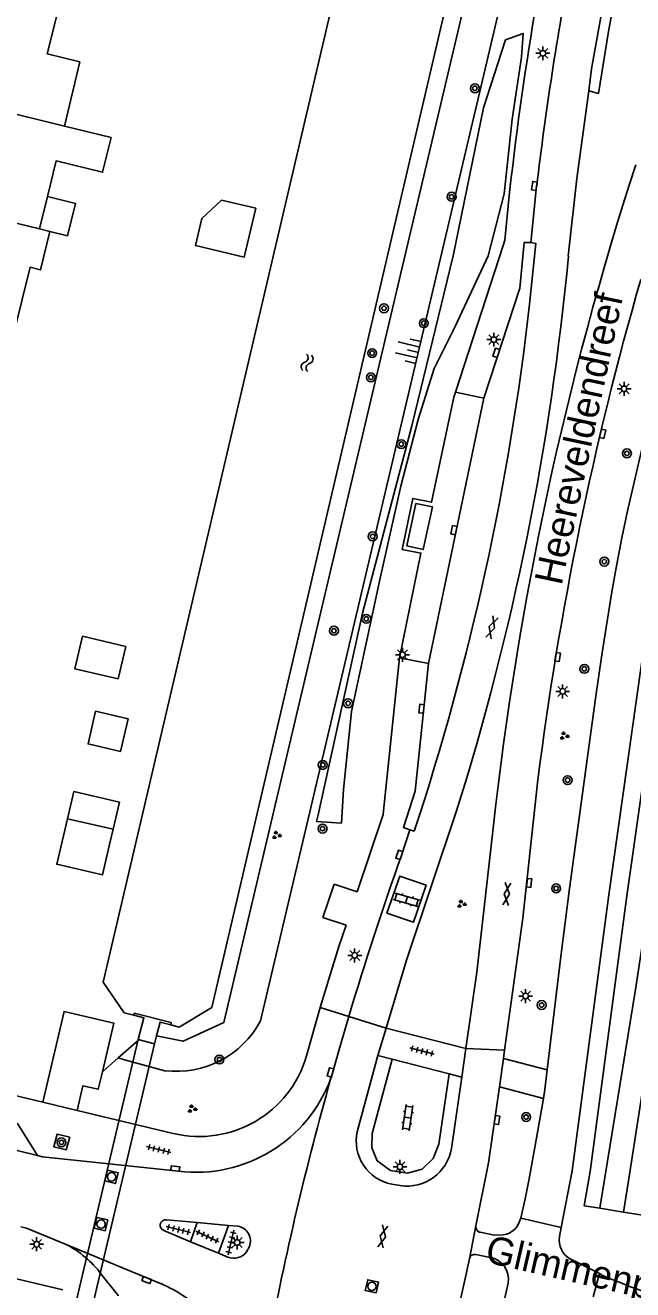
# Model space of a CAD drawing. Extents: x 128000 to 131008, y 398996 to 402500.
# Drawn here: x 128533.8 to 128588.3, y 399231.8 to 399345.3 of the extents above; entities that cross this region are included whole.
import ezdxf

# ---------------------------------------------------------------- set-up
doc = ezdxf.new("R2010")
doc.units = 0
for name, color, linetype in [('gg-afsc-erfafscheiding', 7, 'Continuous'), ('gg-anno-openbare ruimte label', 7, 'Continuous'), ('gg-bbg-abri', 7, 'Continuous'), ('gg-bbg-gedigitaliseerde bebouwing', 7, 'Continuous'), ('gg-bbg-gedigitaliseerde bijgebouw', 7, 'Continuous'), ('gg-bbg-hoofdgebouw', 7, 'Continuous'), ('gg-bbg-luifel en loopbrug', 7, 'Continuous'), ('gg-bbg-tussenscheiding', 7, 'Continuous'), ('gg-knt-BGT kruinlijn', 7, 'Continuous'), ('gg-knt-verharding', 7, 'Continuous'), ('gg-knt-verharding nz', 7, 'Continuous'), ('gg-kntw-beschoeiing', 7, 'Continuous'), ('gg-kwrk-duiker nz vlak', 7, 'Continuous'), ('gg-kwrk-uitstroombak niveau min 01', 7, 'Continuous'), ('gt-grn-groengrens', 7, 'Continuous'), ('gt-grn-weggrens', 7, 'Continuous'), ('gt-symb-boom', 7, 'Continuous'), ('gt-symb-gesloten verharding', 7, 'Continuous'), ('gt-symb-groenvak', 7, 'Continuous'), ('gt-symb-klinker verharding', 7, 'Continuous'), ('gt-symb-kolk', 7, 'Continuous'), ('gt-symb-lichtmast', 7, 'Continuous'), ('gt-symb-rioolschacht', 7, 'Continuous'), ('gt-symb-talud symbool', 7, 'Continuous'), ('gt-symb-tegel verharding', 7, 'Continuous'), ('gt-symb-watersymbool', 7, 'Continuous')]:
    doc.layers.add(name, color=color, linetype=linetype)

# ---------------------------------------------------------------- blocks, each defined once
blk = doc.blocks.new('gt0-BOOM')
at = {"layer": 'gt-symb-boom'}
for radius in [0.4, 0.2]:
    blk.add_circle((0, 0), radius, dxfattribs=at)
blk = doc.blocks.new('gt0-KOLK')
at = {"layer": 'gt-symb-kolk'}
blk.add_lwpolyline([(0, 0), (0.38, 0), (0.38, 0.4), (-0.38, 0.4), (-0.38, 0), (0, 0)], dxfattribs=at)
blk = doc.blocks.new('gt0-LMAST')
at = {"layer": 'gt-symb-lichtmast'}
for p, q in [((-0.18, 0.17), (-0.45, 0.44)), ((-0.01, 0.25), (-0.01, 0.62)), ((0.17, 0.17), (0.44, 0.44)), ((-0.26, 0), (-0.63, 0)), ((-0.18, -0.18), (-0.45, -0.45)), ((-0.01, -0.25), (-0.01, -0.63)), ((0.44, -0.45), (0.17, -0.18)), ((0.24, 0), (0.62, 0))]:
    blk.add_line(p, q, dxfattribs=at)
blk.add_circle((-0.01, 0), 0.25, dxfattribs=at)
blk = doc.blocks.new('gt0-GESVH1')
at = {"layer": 'gt-symb-gesloten verharding'}
for p, q in [((-0.99, -0.26), (0.01, 0.24)), ((0.01, -0.26), (-0.99, 0.24)), ((0.01, 0.24), (1.01, -0.26)), ((1.01, 0.24), (0.01, -0.26))]:
    blk.add_line(p, q, dxfattribs=at)
blk = doc.blocks.new('gt0-GRVAK')
at = {"layer": 'gt-symb-groenvak'}
for p, q in [((-0.11, 0.19), (-0.23, 0.24)), ((-0.18, 0.15), (0.09, 0.15)), ((-0.09, 0.21), (-0.16, 0.32)), ((-0.05, 0.21), (-0.05, 0.39)), ((0, 0.21), (0.06, 0.32)), ((0.01, 0.19), (0.13, 0.24)), ((0.26, -0.05), (0.2, 0.06)), ((0.3, -0.05), (0.3, 0.13)), ((0.35, -0.05), (0.41, 0.06)), ((-0.25, -0.23), (-0.36, -0.18)), ((-0.32, -0.26), (-0.05, -0.26)), ((-0.23, -0.21), (-0.29, -0.1)), ((-0.18, -0.2), (-0.18, -0.02)), ((-0.14, -0.21), (-0.07, -0.1)), ((-0.12, -0.23), (0, -0.18)), ((0.24, -0.07), (0.12, -0.02)), ((0.17, -0.11), (0.44, -0.11)), ((0.37, -0.07), (0.49, -0.02))]:
    blk.add_line(p, q, dxfattribs=at)
blk = doc.blocks.new('gt0-TEG1')
at = {"layer": 'gt-symb-tegel verharding'}
for p, q in [((-1.13, 0), (1.12, 0)), ((-0.9, -0.25), (-0.9, 0.25)), ((-0.45, -0.25), (-0.45, 0.25)), ((0, -0.25), (0, 0.25)), ((0.45, -0.25), (0.45, 0.25)), ((0.9, -0.25), (0.9, 0.25))]:
    blk.add_line(p, q, dxfattribs=at)
blk = doc.blocks.new('gt0-KL1')
at = {"layer": 'gt-symb-klinker verharding'}
for p, q in [((-1.15, 0.3), (1.15, 0.3)), ((-1, -0.3), (-1, 0.3)), ((-0.5, 0.3), (-0.5, 0.45)), ((0, -0.3), (0, 0.3)), ((0.5, 0.3), (0.5, 0.45)), ((1, -0.3), (1, 0.3)), ((-1.15, -0.3), (1.15, -0.3)), ((-0.5, -0.45), (-0.5, -0.3)), ((0.5, -0.45), (0.5, -0.3))]:
    blk.add_line(p, q, dxfattribs=at)
blk = doc.blocks.new('gt0-TALUD_1')
at = {"layer": 'gt-symb-talud symbool'}
for p, q in [((-1, -1), (-1, 0)), ((-0.5, -2), (-0.5, 0)), ((0.5, -2), (0.5, 0)), ((1, -1), (1, 0)), ((0, -1), (0, 0))]:
    blk.add_line(p, q, dxfattribs=at)
blk = doc.blocks.new('gt0-WA')
at = {"layer": 'gt-symb-watersymbool'}
for centre, start, end in [((-0.32, 0.02), 28.0725, 151.9275), ((0.43, 0.42), 208.0725, 331.9275), ((-0.32, -0.43), 28.0725, 151.9275), ((0.43, -0.03), 208.0725, 331.9275)]:
    blk.add_arc(centre, 0.425, start, end, dxfattribs=at)
blk = doc.blocks.new('gt0-RS')
at = {"layer": 'gt-symb-rioolschacht'}
blk.add_lwpolyline([(-0.5, -0.5), (0.5, -0.5), (0.5, 0.5), (-0.5, 0.5)], close=True, dxfattribs=at)
blk.add_circle((0, 0), 0.375, dxfattribs=at)

msp = doc.modelspace()

# ---------------------------------------------------------------- linework, layer by layer
at = {"layer": 'gg-afsc-erfafscheiding'}
for p, q in [((128517.01, 399253.03), (128535.41, 399248.6)), ((128540.75, 399251.35), (128542.17, 399252.59))]:
    msp.add_line(p, q, dxfattribs=at)
msp.add_lwpolyline([(128542.17, 399252.59), (128543.98, 399254.18), (128543.97, 399254.24)], dxfattribs=at)
at = {"layer": 'gg-bbg-abri'}
msp.add_lwpolyline([(128568.87, 399302.36), (128570.34, 399302.06), (128569.52, 399298.23), (128568.06, 399298.54), (128568.87, 399302.36)], dxfattribs=at)
at = {"layer": 'gg-bbg-gedigitaliseerde bebouwing'}
for p, q in [((128538.74, 399341.99), (128537.36, 399336.22)), ((128535.82, 399329.92), (128535.1, 399327)), ((128536.04, 399326.78), (128535.1, 399327)), ((128534.26, 399323.56), (128532.85, 399317.77))]:
    msp.add_line(p, q, dxfattribs=at)
for points in [[(128537.36, 399336.22), (128541.53, 399335.2), (128540.77, 399332.09), (128536.6, 399333.11), (128535.82, 399329.92)], [(128534.26, 399323.56), (128535.2, 399323.33), (128536.04, 399326.78)]]:
    msp.add_lwpolyline(points, dxfattribs=at)
at = {"layer": 'gg-bbg-gedigitaliseerde bijgebouw'}
for p, q in [((128541.71, 399273.11), (128537.62, 399274.06)), ((128535.41, 399248.6), (128538.48, 399247.88))]:
    msp.add_line(p, q, dxfattribs=at)
for points in [[(128554.5, 399328.86), (128553.47, 399324.48), (128549.09, 399325.5), (128549.66, 399327.93), (128551.43, 399329.57), (128554.5, 399328.86)], [(128540.14, 399283.7), (128543.06, 399283.02), (128542.38, 399280.1), (128539.46, 399280.78), (128540.14, 399283.7)], [(128537.62, 399274.06), (128538.19, 399276.5), (128542.27, 399275.54), (128541.71, 399273.11)], [(128540.75, 399251.35), (128541.77, 399255.72), (128537.31, 399256.76), (128535.41, 399248.6)], [(128538.48, 399247.88), (128539, 399250.09), (128540.38, 399249.77), (128540.75, 399251.35)]]:
    msp.add_lwpolyline(points, dxfattribs=at)
at = {"layer": 'gg-bbg-hoofdgebouw'}
msp.add_lwpolyline([(128536.65, 399346.15), (128535.81, 399342.72), (128538.74, 399341.99)], dxfattribs=at)
at = {"layer": 'gg-bbg-luifel en loopbrug'}
for points in [[(128536.04, 399326.78), (128537.63, 399326.39), (128538.34, 399329.3), (128535.82, 399329.92)], [(128542.17, 399286.61), (128542.85, 399289.53), (128538.96, 399290.44), (128538.27, 399287.52), (128542.17, 399286.61)], [(128537.62, 399274.06), (128536.66, 399269.97), (128540.75, 399269.02), (128541.36, 399271.63), (128541.71, 399273.11)]]:
    msp.add_lwpolyline(points, dxfattribs=at)
at = {"layer": 'gg-bbg-tussenscheiding'}
for p, q in [((128530.24, 399337.96), (128537.36, 399336.22)), ((128523.6, 399329.82), (128535.1, 399327))]:
    msp.add_line(p, q, dxfattribs=at)
at = {"layer": 'gg-knt-BGT kruinlijn'}
msp.add_line((128554.93, 399255.91), (128577.99, 399353.77), dxfattribs=at)
msp.add_lwpolyline([(128546.36, 399251.44), (128542.74, 399252.4), (128542.17, 399252.59)], dxfattribs=at)
msp.add_arc((128547.37, 399259.96), 8.58, 263.2482, 331.8231, dxfattribs=at)
at = {"layer": 'gg-knt-verharding'}
for p, q in [((128579.69, 399330.83), (128579.17, 399325.77)), ((128576.72, 399325.61), (128572.41, 399312.36)), ((128569.98, 399287.99), (128574.95, 399311.8)), ((128567.4, 399288.49), (128565.96, 399274.78)), ((128568.31, 399273.05), (128567.56, 399270.76)), ((128559.05, 399252.77), (128560.29, 399257.1)), ((128566.19, 399255.26), (128565.45, 399252.8)), ((128566.19, 399255.26), (128573.34, 399253.42)), ((128572.97, 399250.87), (128573.34, 399253.42)), ((128576.82, 399253.27), (128576.72, 399252.52)), ((128565.45, 399252.8), (128563.6, 399245.96)), ((128566.74, 399252.47), (128565.45, 399252.8)), ((128571.83, 399251.16), (128566.74, 399252.47)), ((128576.72, 399252.52), (128576.36, 399249.99)), ((128580.62, 399251.51), (128576.72, 399252.52)), ((128571.83, 399251.16), (128572.97, 399250.87)), ((128572.04, 399244.46), (128572.97, 399250.87)), ((128576.36, 399249.99), (128575.37, 399243.18)), ((128580.29, 399248.94), (128576.36, 399249.99)), ((128538.48, 399247.88), (128547.1, 399245.81)), ((128575.37, 399243.18), (128574.25, 399237.52)), ((128566.69, 399241.25), (128567.45, 399241.13)), ((128585.37, 399239.1), (128587.48, 399238.75)), ((128587.48, 399238.75), (128592.39, 399237.94)), ((128546.5, 399238.04), (128549.26, 399237.8)), ((128549.26, 399237.8), (128548.66, 399236.09)), ((128549.26, 399237.8), (128552.07, 399237.55)), ((128551.15, 399235.05), (128552.07, 399237.55)), ((128552.07, 399237.55), (128552.91, 399237.48)), ((128581.75, 399236.54), (128581.9, 399237.35)), ((128548.66, 399236.09), (128546.27, 399237.09)), ((128551.15, 399235.05), (128548.66, 399236.09)), ((128520.72, 399235.67), (128537.19, 399231.77)), ((128537.5, 399235.84), (128546.02, 399232.32)), ((128552, 399234.69), (128551.15, 399235.05)), ((128553.94, 399235.65), (128553.68, 399235.18)), ((128575.51, 399234.68), (128574.24, 399234.95)), ((128585.33, 399233.22), (128582.7, 399234.54)), ((128542.2, 399231.24), (128540.62, 399233.2)), ((128584.77, 399231.13), (128585.33, 399233.22)), ((128585.48, 399233.13), (128585.33, 399233.22)), ((128573.72, 399217.61), (128577.15, 399232.37))]:
    msp.add_line(p, q, dxfattribs=at)
for points in [[(128581.9, 399237.35), (128582.86, 399242.45), (128586.16, 399267.24), (128589.89, 399293.67), (128593.06, 399308.34), (128596.26, 399320.39), (128599.36, 399329.93), (128602.42, 399337.95), (128606.84, 399347.57), (128609.05, 399352.58), (128611.26, 399359.03)], [(128586.44, 399351.53), (128584.62, 399341.36), (128584.36, 399339.4)], [(128587.14, 399350.29), (128586.13, 399344.73), (128585.25, 399339.16), (128584.36, 399339.4)], [(128580.62, 399251.51), (128581.86, 399261.69), (128582.65, 399267.79), (128584.97, 399284.86), (128585.54, 399288.78), (128586.44, 399294.43), (128586.88, 399296.92), (128587.33, 399299.27), (128587.81, 399301.54), (128588.82, 399305.95), (128589.61, 399309.29), (128590.58, 399313.18), (128591.54, 399316.74), (128592.9, 399321.49), (128593.83, 399324.59), (128594.74, 399327.43), (128596.04, 399331.21), (128597, 399333.85), (128597.94, 399336.26), (128599.26, 399339.46), (128600.25, 399341.75), (128602.51, 399346.65)], [(128584.36, 399339.4), (128583.29, 399331.53), (128582.53, 399324.57)], [(128576.72, 399325.61), (128576.85, 399325.99), (128577.29, 399330.57)], [(128574.95, 399311.8), (128578.17, 399321.67), (128578.56, 399325.77), (128579.17, 399325.77)], [(128572.41, 399312.36), (128572.26, 399311.9), (128570.27, 399302.47), (128568.58, 399302.81), (128567.62, 399298.24), (128569.31, 399297.91), (128567.4, 399288.49)], [(128585.37, 399239.1), (128583.95, 399239.32), (128584.5, 399242.4), (128587.79, 399267.13), (128591.5, 399293.4), (128594.19, 399306.08)], [(128585.37, 399239.1), (128588.56, 399258.74), (128592.69, 399285.84), (128595.12, 399301.65), (128595.53, 399303.92)], [(128568.31, 399273.05), (128567.74, 399273.26), (128568.79, 399276.53), (128569.98, 399287.99)], [(128579.8, 399277.54), (128578.45, 399265.13), (128576.82, 399253.27)], [(128565.96, 399274.78), (128565.92, 399274.43), (128563.6, 399267.49)], [(128572.47, 399274.67), (128568.02, 399261.35), (128566.19, 399255.26)], [(128575.79, 399273.21), (128574.33, 399260.28), (128573.34, 399253.42)], [(128563.6, 399267.49), (128561.54, 399268.18), (128560.53, 399265.2), (128562.6, 399264.51)], [(128566.25, 399265.58), (128568.65, 399264.77), (128569.77, 399268.09), (128567.41, 399268.91), (128566.25, 399265.58)], [(128562.6, 399264.51), (128561.96, 399262.58), (128560.29, 399257.1)], [(128562.84, 399256.31), (128562.03, 399253.55), (128561.25, 399250.79)], [(128571.83, 399251.16), (128570.91, 399244.85), (128570.42, 399243.57), (128569.41, 399242.61), (128568.1, 399242.23), (128566.58, 399242.48), (128565.38, 399243.35), (128564.91, 399244.5), (128564.93, 399245.8), (128566.74, 399252.47)], [(128580.29, 399248.94), (128580.42, 399249.75), (128580.62, 399251.51)], [(128534.94, 399243.83), (128533.13, 399246.69), (128517.73, 399250.43), (128514.86, 399248.66)], [(128578.26, 399238.19), (128578.66, 399239.94), (128579, 399241.58), (128579.57, 399244.73), (128580.29, 399248.94)], [(128537.83, 399245.47), (128536.68, 399245.74), (128536.38, 399244.61), (128537.5, 399244.32), (128537.83, 399245.47)], [(128534.94, 399243.83), (128535.38, 399243.72), (128547.56, 399242.42)], [(128533.45, 399237.43), (128533.93, 399237.31), (128537.5, 399235.84)], [(128574.62, 399236.93), (128575.88, 399236.66), (128576.68, 399236.71), (128576.99, 399236.77), (128577.26, 399236.86), (128577.38, 399236.93), (128577.59, 399237.08), (128577.77, 399237.24), (128577.92, 399237.42), (128578.04, 399237.62), (128578.26, 399238.19)], [(128573.66, 399234.56), (128572.15, 399227.65), (128571.52, 399224.85)]]:
    msp.add_lwpolyline(points, dxfattribs=at)
for centre, radius, start, end in [((128866.64, 399297.94), 291.18, 166.8917, 173.5656), ((128892.24, 399293.4), 314.78, 169.4451, 173.1711), ((128872.39, 399240.67), 298.38, 162.023, 173.7392), ((128342.52, 399346.98), 241.06, 342.5434, 354.6654), ((128873.8, 399240.6), 296.31, 163.9644, 172.8388), ((128853.21, 399169.49), 303.07, 160.4794, 163.3538), ((128549.44, 399255.53), 10, 256.4938, 343.9612), ((128549.15, 399255.19), 12.87, 262.9089, 339.9986), ((128833.43, 399174.11), 282.78, 164.2671, 169.2636), ((128567.47, 399245.13), 3.96, 167.8868, 258.6412), ((128568.08, 399245.09), 4.01, 261.0048, 350.8954), ((128546.42, 399237.56), 0.49, 80.1179, 252.6627), ((128552.68, 399236.15), 1.35, 338.4342, 80.3111), ((128574.75, 399237.42), 0.512, 168.9266, 255.275), ((128583.62, 399236.2), 1.9, 169.8569, 240.907), ((128533.24, 399227.63), 9.25, 37.0585, 62.5907), ((128552.51, 399236.08), 1.48, 249.9862, 322.5526), ((128574.15, 399234.45), 0.504, 79.898, 167.5277), ((128575.13, 399232.68), 2.04, 351.4271, 79.1403), ((128605.34, 399277.8), 48.89, 246.0313, 254.6464), ((128540.45, 399219.74), 13.76, 46.1281, 66.1259)]:
    msp.add_arc(centre, radius, start, end, dxfattribs=at)
at = {"layer": 'gg-knt-verharding nz'}
for p, q in [((128574.95, 399311.8), (128572.41, 399312.36)), ((128569.98, 399287.99), (128567.4, 399288.49)), ((128568.31, 399273.05), (128568.72, 399272.94)), ((128534.94, 399243.83), (128514.86, 399248.66)), ((128573.66, 399234.56), (128574.25, 399237.52))]:
    msp.add_line(p, q, dxfattribs=at)
for points in [[(128579.05, 399320.24), (128579.63, 399325.68), (128579.17, 399325.77)], [(128597.52, 399303.47), (128588.02, 399242.12), (128587.48, 399238.75)]]:
    msp.add_lwpolyline(points, dxfattribs=at)
msp.add_arc((128344.68, 399346.68), 235.86, 341.783, 353.5638, dxfattribs=at)
at = {"layer": 'gg-kntw-beschoeiing'}
for points in [[(128543.56, 399256.41), (128542.71, 399256.63), (128540.83, 399259.38), (128563.72, 399357.26), (128566.36, 399359.24), (128566.96, 399359.09)], [(128570.86, 399358.19), (128571.54, 399358.02), (128573.44, 399355.1), (128550.55, 399257.1), (128547.63, 399255.36), (128546.88, 399255.55)]]:
    msp.add_lwpolyline(points, dxfattribs=at)
at = {"layer": 'gg-kwrk-duiker nz vlak'}
for p, q in [((128536.71, 399223.55), (128543.97, 399254.24)), ((128545.43, 399253.86), (128538.16, 399223.19))]:
    msp.add_line(p, q, dxfattribs=at)
at = {"layer": 'gg-kwrk-uitstroombak niveau min 01'}
for p, q in [((128545.43, 399253.86), (128543.97, 399254.24)), ((128545.61, 399254.56), (128545.43, 399253.86))]:
    msp.add_line(p, q, dxfattribs=at)
for points in [[(128546.88, 399255.55), (128546.93, 399255.76), (128543.6, 399256.6), (128543.56, 399256.41)], [(128543.56, 399256.41), (128544.47, 399256.18), (128543.97, 399254.24)], [(128546.88, 399255.55), (128545.93, 399255.8), (128545.61, 399254.56)]]:
    msp.add_lwpolyline(points, dxfattribs=at)
at = {"layer": 'gt-grn-groengrens'}
msp.add_line((128559.94, 399273.8), (128562.2, 399273.67), dxfattribs=at)
for points in [[(128569.95, 399359.83), (128572.01, 399359.4), (128575.06, 399355.11), (128551.63, 399255.76), (128547.99, 399254.08), (128545.61, 399254.56)], [(128562.2, 399273.67), (128562.37, 399276.68), (128563.08, 399283.67), (128565.65, 399295.65), (128567.5, 399303.92), (128569.07, 399309.91), (128570.5, 399314.47), (128572.35, 399318.18), (128575.35, 399324.6), (128576.77, 399330.16), (128577.48, 399336.86), (128578.34, 399342.42), (128578.48, 399344.56), (128576.91, 399343.99), (128574.92, 399337.86), (128572.21, 399324.6), (128568.5, 399309.34), (128564.08, 399292.51), (128560.09, 399274.4), (128559.94, 399273.8)]]:
    msp.add_lwpolyline(points, dxfattribs=at)
at = {"layer": 'gt-grn-weggrens'}
for p, q in [((128560.29, 399257.1), (128562.84, 399256.31)), ((128562.84, 399256.31), (128566.19, 399255.26)), ((128573.34, 399253.42), (128576.82, 399253.27)), ((128578.26, 399238.19), (128581.9, 399237.35))]:
    msp.add_line(p, q, dxfattribs=at)

# ---------------------------------------------------------------- block references
at = {"layer": 'gt-symb-boom'}
for p in [(128574.15, 399339.62), (128572.06, 399329.89), (128566, 399319.88), (128569.57, 399318.54), (128564.94, 399315.85), (128564.82, 399313.68), (128567.55, 399307.68), (128587.78, 399306.85), (128564.98, 399299.4), (128585.76, 399297.14), (128564.41, 399292), (128561.51, 399290.93), (128583.96, 399287.51), (128562.78, 399284.42), (128560.51, 399278.89), (128582.47, 399277.52), (128560.49, 399273.17), (128581.44, 399267.8), (128580.14, 399257.33), (128551.24, 399252.44), (128578.75, 399247.28), (128537.08, 399245)]:
    msp.add_blockref('gt0-BOOM', p, dxfattribs=at)
at = {"layer": 'gt-symb-gesloten verharding'}
for p, rotation in [((128575.67, 399291.23), 71.51067367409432), ((128577, 399267.29), 83.79902900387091), ((128565.88, 399236.55), 77.70114483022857)]:
    msp.add_blockref('gt0-GESVH1', p, dxfattribs=dict(at, rotation=rotation))
at = {"layer": 'gt-symb-groenvak'}
for p in [(128582.16, 399281.49), (128556.35, 399272.57), (128572.94, 399266.4), (128548.78, 399248.01)]:
    msp.add_blockref('gt0-GRVAK', p, dxfattribs=at)
at = {"layer": 'gt-symb-klinker verharding'}
for p, rotation in [((128568.02, 399266.78), 163.92082762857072), ((128568.13, 399247.23), 81.78079075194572)]:
    msp.add_blockref('gt0-KL1', p, dxfattribs=dict(at, rotation=rotation))
at = {"layer": 'gt-symb-kolk'}
for p, rotation in [((128579.68, 399330.83), 82.29934460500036), ((128576.26, 399315.81), 71.94544753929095), ((128585.81, 399308.57), 76.7004156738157), ((128572.47, 399299.92), 78.17329607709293), ((128581.77, 399288.54), 79.74640197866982), ((128569.56, 399283.91), 84.03296237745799), ((128567.56, 399270.76), 71.69193184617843), ((128579.21, 399268.27), 83.68511557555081), ((128561.39, 399251.23), 73.44886324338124), ((128576.33, 399246.98), 81.19719554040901), ((128547.26, 399242.46), -6.485660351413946), ((128544.65, 399232.46), -21.226768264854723)]:
    msp.add_blockref('gt0-KOLK', p, dxfattribs=dict(at, rotation=rotation))
at = {"layer": 'gt-symb-lichtmast'}
for p in [(128580.26, 399342.77), (128575.86, 399317.07), (128587.54, 399312.65), (128567.67, 399288.78), (128582.03, 399285.49), (128563.38, 399261.79), (128578.71, 399258.14), (128567.44, 399242.81), (128534.86, 399235.86), (128552.85, 399236.02)]:
    msp.add_blockref('gt0-LMAST', p, dxfattribs=at)
at = {"layer": 'gt-symb-rioolschacht'}
for p, rotation in [((128541.57, 399241.91), -13.772145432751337), ((128540.63, 399237.67), -13.772145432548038), ((128564.92, 399232.08), 77.70114483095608)]:
    msp.add_blockref('gt0-RS', p, dxfattribs=dict(at, rotation=rotation))
at = {"layer": 'gt-symb-talud symbool', "xscale": 0.9995849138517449, "yscale": 0.9995849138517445, "rotation": -103.2438020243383}
msp.add_blockref('gt0-TALUD_1', (128569.09, 399315.91), dxfattribs=at)
at = {"layer": 'gt-symb-tegel verharding'}
for p, rotation in [((128569.41, 399253.2), -14.425531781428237), ((128545.81, 399244.36), -13.48012621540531), ((128547.56, 399237.17), -13.772145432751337), ((128550.17, 399236.55), -24.5910005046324), ((128552.28, 399236.02), 76.64465903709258)]:
    msp.add_blockref('gt0-TEG1', p, dxfattribs=dict(at, rotation=rotation))
at = {"layer": 'gt-symb-watersymbool', "rotation": 77.11702052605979}
msp.add_blockref('gt0-WA', (128559.09, 399314.93), dxfattribs=at)

# ---------------------------------------------------------------- texts
at = {"layer": 'gg-anno-openbare ruimte label'}
for s, rotation, p in [('Heereveldendreef', 78, (128581.92, 399294.93)), ('Glimmenpad', 347.1, (128574.96, 399234.28))]:
    msp.add_text(s, height=2.5, rotation=rotation, dxfattribs=at).set_placement(p)

doc.saveas('drawing.dxf')
